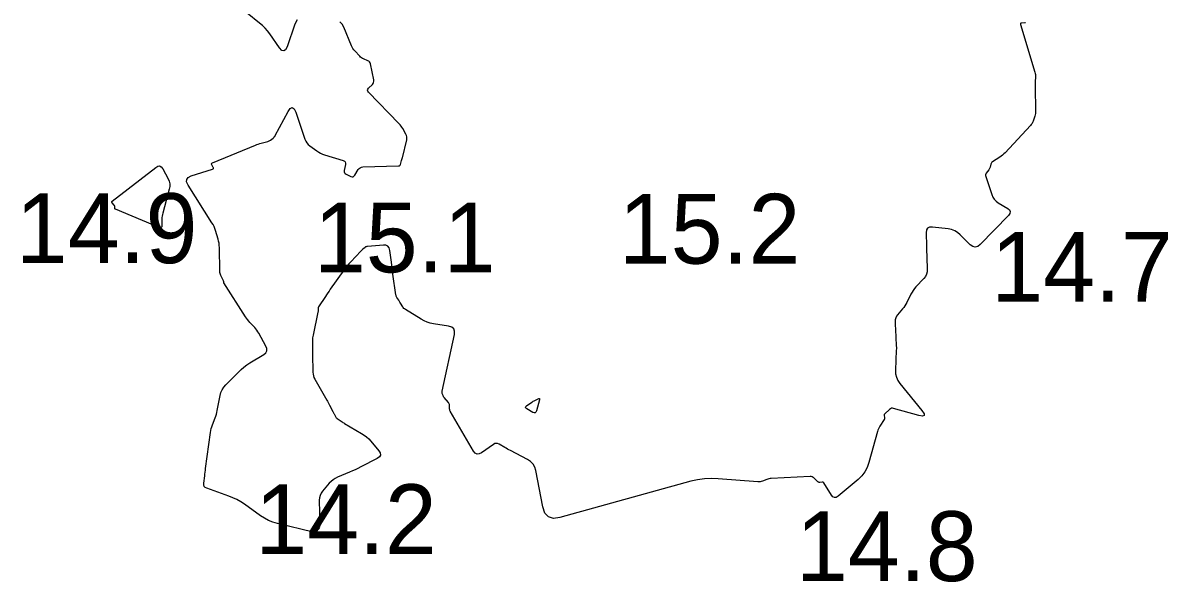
# Model space of a CAD drawing. Extents: x 1023796 to 1112670, y 656573 to 837340.
# Drawn here: x 1101181.4 to 1101263.5, y 689819.5 to 689859.6 of the extents above; entities that cross this region are included whole.
import ezdxf

# ---------------------------------------------------------------- set-up
doc = ezdxf.new("R2010")
doc.units = 0
doc.layers.add('V-CHAN-CONT-15FT', color=7, linetype='Continuous')
doc.layers.add('V-TOPO-SOUN', color=7, linetype='Continuous')

msp = doc.modelspace()

# ---------------------------------------------------------------- linework, layer by layer
at = {"layer": 'V-CHAN-CONT-15FT'}
for points in [[(1101201.082, 689859.811), (1101200.925, 689859.499), (1101200.366, 689857.868), (1101200.261, 689857.655), (1101200.138, 689857.571), (1101199.996, 689857.617), (1101199.836, 689857.792), (1101199.131, 689858.789), (1101198.968, 689859.004), (1101198.791, 689859.205), (1101198.6, 689859.394), (1101198.395, 689859.569), (1101197.508, 689860.275)], [(1101253.272, 689859.583), (1101253.221, 689859.576), (1101252.996, 689859.573), (1101252.949, 689859.565), (1101252.92, 689859.545), (1101252.909, 689859.511), (1101252.917, 689859.464), (1101253.942, 689856.052), (1101253.964, 689855.969), (1101253.978, 689855.885), (1101253.985, 689855.799), (1101253.985, 689855.713), (1101253.971, 689855.367), (1101253.968, 689855.28), (1101253.966, 689855.194), (1101253.966, 689855.107), (1101253.967, 689855.021), (1101253.996, 689853.269), (1101253.993, 689853.176), (1101253.983, 689853.083), (1101253.965, 689852.992), (1101253.938, 689852.902), (1101253.817, 689852.545), (1101253.783, 689852.459), (1101253.74, 689852.377), (1101253.688, 689852.301), (1101253.628, 689852.23), (1101251.805, 689850.284), (1101251.719, 689850.197), (1101251.628, 689850.117), (1101251.532, 689850.041), (1101251.431, 689849.972), (1101250.904, 689849.632), (1101250.863, 689849.6), (1101250.829, 689849.561), (1101250.803, 689849.518), (1101250.785, 689849.468), (1101250.729, 689849.258), (1101250.713, 689849.207), (1101250.692, 689849.157), (1101250.667, 689849.11), (1101250.638, 689849.065), (1101250.462, 689848.821), (1101250.43, 689848.764), (1101250.413, 689848.705), (1101250.412, 689848.644), (1101250.425, 689848.58), (1101250.853, 689847.287), (1101250.928, 689847.109), (1101251.031, 689846.953), (1101251.16, 689846.818), (1101251.317, 689846.704), (1101251.996, 689846.292), (1101252.127, 689846.184), (1101252.181, 689846.066), (1101252.159, 689845.938), (1101252.059, 689845.8), (1101250.023, 689843.702), (1101249.846, 689843.566), (1101249.669, 689843.519), (1101249.491, 689843.563), (1101249.313, 689843.698), (1101248.599, 689844.415), (1101248.411, 689844.576), (1101248.205, 689844.699), (1101247.981, 689844.784), (1101247.739, 689844.832), (1101246.598, 689844.964), (1101246.399, 689844.959), (1101246.259, 689844.889), (1101246.176, 689844.756), (1101246.152, 689844.558), (1101246.175, 689843.584), (1101246.18, 689843.382), (1101246.186, 689843.179), (1101246.193, 689842.977), (1101246.2, 689842.774), (1101246.232, 689841.94), (1101246.222, 689841.756), (1101246.178, 689841.584), (1101246.1, 689841.426), (1101245.988, 689841.279), (1101245.425, 689840.672), (1101245.322, 689840.553), (1101245.228, 689840.427), (1101245.144, 689840.295), (1101245.068, 689840.157), (1101244.767, 689839.555), (1101244.702, 689839.434), (1101244.63, 689839.317), (1101244.55, 689839.205), (1101244.464, 689839.098), (1101244.104, 689838.679), (1101244.026, 689838.571), (1101243.971, 689838.453), (1101243.941, 689838.328), (1101243.935, 689838.194), (1101243.969, 689837.399), (1101243.974, 689837.294), (1101243.979, 689837.189), (1101243.984, 689837.083), (1101243.99, 689836.978), (1101244.012, 689836.557), (1101244.017, 689836.452), (1101244.018, 689836.347), (1101244.018, 689836.242), (1101244.014, 689836.137), (1101243.953, 689834.716), (1101243.965, 689834.452), (1101244.022, 689834.203), (1101244.125, 689833.969), (1101244.274, 689833.751), (1101245.853, 689831.819), (1101246.001, 689831.599), (1101246.012, 689831.468), (1101245.888, 689831.426), (1101245.627, 689831.474), (1101243.824, 689831.977), (1101243.741, 689831.99), (1101243.663, 689831.983), (1101243.59, 689831.954), (1101243.522, 689831.903), (1101243.186, 689831.59), (1101243.163, 689831.563), (1101243.148, 689831.533), (1101243.142, 689831.501), (1101243.144, 689831.465), (1101243.171, 689831.317), (1101243.174, 689831.281), (1101243.17, 689831.246), (1101243.16, 689831.212), (1101243.143, 689831.18), (1101242.834, 689830.703), (1101242.78, 689830.611), (1101242.732, 689830.516), (1101242.693, 689830.417), (1101242.661, 689830.316), (1101242.052, 689828.093), (1101241.93, 689827.748), (1101241.761, 689827.433), (1101241.546, 689827.148), (1101241.283, 689826.892), (1101239.852, 689825.691), (1101239.715, 689825.607), (1101239.589, 689825.591), (1101239.475, 689825.645), (1101239.371, 689825.767), (1101238.823, 689826.644), (1101238.799, 689826.673), (1101238.771, 689826.693), (1101238.738, 689826.702), (1101238.7, 689826.702), (1101238.539, 689826.681), (1101238.5, 689826.68), (1101238.464, 689826.687), (1101238.431, 689826.702), (1101238.399, 689826.726), (1101238.109, 689826.993), (1101238.048, 689827.039), (1101237.982, 689827.071), (1101237.911, 689827.089), (1101237.834, 689827.092), (1101235.055, 689826.958), (1101234.972, 689826.951), (1101234.89, 689826.936), (1101234.811, 689826.915), (1101234.732, 689826.887), (1101234.421, 689826.762), (1101234.343, 689826.736), (1101234.263, 689826.719), (1101234.181, 689826.711), (1101234.099, 689826.713), (1101231.263, 689826.942), (1101230.765, 689826.96), (1101230.271, 689826.935), (1101229.781, 689826.867), (1101229.295, 689826.754), (1101219.919, 689824.157), (1101219.457, 689824.098), (1101219.098, 689824.205), (1101218.843, 689824.479), (1101218.69, 689824.918), (1101218.184, 689827.524), (1101218.109, 689827.773), (1101217.987, 689827.986), (1101217.818, 689828.164), (1101217.601, 689828.308), (1101216.371, 689828.953), (1101216.267, 689829.008), (1101216.164, 689829.065), (1101216.061, 689829.122), (1101215.959, 689829.181), (1101215.553, 689829.419), (1101215.452, 689829.462), (1101215.353, 689829.474), (1101215.254, 689829.454), (1101215.157, 689829.403), (1101214.298, 689828.801), (1101214.131, 689828.716), (1101213.981, 689828.709), (1101213.848, 689828.778), (1101213.731, 689828.925), (1101212.061, 689831.782), (1101212.036, 689831.831), (1101212.019, 689831.881), (1101212.008, 689831.934), (1101212.005, 689831.988), (1101212.005, 689832.209), (1101212, 689832.263), (1101211.987, 689832.313), (1101211.964, 689832.36), (1101211.932, 689832.404), (1101211.624, 689832.758), (1101211.599, 689832.79), (1101211.578, 689832.824), (1101211.559, 689832.859), (1101211.544, 689832.897), (1101211.49, 689833.051), (1101211.479, 689833.09), (1101211.474, 689833.129), (1101211.474, 689833.168), (1101211.48, 689833.208), (1101212.353, 689837.275), (1101212.369, 689837.506), (1101212.305, 689837.681), (1101212.164, 689837.803), (1101211.943, 689837.869), (1101210.864, 689838.034), (1101210.627, 689838.082), (1101210.399, 689838.153), (1101210.179, 689838.247), (1101209.968, 689838.363), (1101208.846, 689839.055), (1101208.788, 689839.095), (1101208.736, 689839.142), (1101208.69, 689839.194), (1101208.65, 689839.253), (1101208.486, 689839.524), (1101208.457, 689839.572), (1101208.427, 689839.62), (1101208.397, 689839.668), (1101208.366, 689839.716), (1101208.243, 689839.907), (1101208.216, 689839.955), (1101208.193, 689840.006), (1101208.177, 689840.059), (1101208.166, 689840.114), (1101207.954, 689841.599), (1101207.924, 689841.809), (1101207.896, 689842.018), (1101207.868, 689842.228), (1101207.841, 689842.438), (1101207.735, 689843.286), (1101207.687, 689843.464), (1101207.593, 689843.587), (1101207.454, 689843.655), (1101207.27, 689843.667), (1101206.13, 689843.581), (1101206.081, 689843.573), (1101206.035, 689843.558), (1101205.992, 689843.536), (1101205.951, 689843.506), (1101205.797, 689843.374), (1101205.759, 689843.34), (1101205.722, 689843.305), (1101205.685, 689843.27), (1101205.65, 689843.233), (1101204.928, 689842.475), (1101204.799, 689842.334), (1101204.675, 689842.189), (1101204.556, 689842.04), (1101204.443, 689841.885), (1101203.465, 689840.504), (1101203.375, 689840.376), (1101203.286, 689840.247), (1101203.198, 689840.117), (1101203.111, 689839.986), (1101202.628, 689839.255), (1101202.612, 689839.227), (1101202.601, 689839.197), (1101202.594, 689839.166), (1101202.592, 689839.134), (1101202.592, 689839.002), (1101202.591, 689838.969), (1101202.589, 689838.936), (1101202.584, 689838.904), (1101202.578, 689838.871), (1101202.23, 689837.232), (1101202.211, 689837.127), (1101202.197, 689837.022), (1101202.188, 689836.915), (1101202.186, 689836.809), (1101202.186, 689836.366), (1101202.186, 689836.266), (1101202.187, 689836.166), (1101202.188, 689836.066), (1101202.189, 689835.965), (1101202.195, 689835.565), (1101202.197, 689835.464), (1101202.199, 689835.364), (1101202.201, 689835.264), (1101202.203, 689835.164), (1101202.216, 689834.563), (1101202.227, 689834.432), (1101202.253, 689834.305), (1101202.296, 689834.182), (1101202.355, 689834.064), (1101203.216, 689832.571), (1101203.266, 689832.483), (1101203.315, 689832.394), (1101203.363, 689832.304), (1101203.409, 689832.213), (1101203.636, 689831.76), (1101203.66, 689831.714), (1101203.684, 689831.667), (1101203.708, 689831.622), (1101203.732, 689831.576), (1101203.831, 689831.393), (1101203.858, 689831.349), (1101203.889, 689831.31), (1101203.925, 689831.274), (1101203.966, 689831.243), (1101204.244, 689831.051), (1101204.305, 689831.01), (1101204.366, 689830.97), (1101204.429, 689830.931), (1101204.492, 689830.893), (1101205.693, 689830.19), (1101205.879, 689830.071), (1101206.053, 689829.937), (1101206.214, 689829.788), (1101206.363, 689829.626), (1101206.936, 689828.945), (1101207.037, 689828.784), (1101207.052, 689828.639), (1101206.983, 689828.511), (1101206.828, 689828.4), (1101205.644, 689827.784), (1101205.448, 689827.684), (1101205.25, 689827.589), (1101205.051, 689827.498), (1101204.849, 689827.411), (1101203.977, 689827.046), (1101203.811, 689826.965), (1101203.658, 689826.867), (1101203.518, 689826.751), (1101203.391, 689826.618), (1101202.908, 689826.051), (1101202.803, 689825.903), (1101202.728, 689825.745), (1101202.685, 689825.575), (1101202.673, 689825.394), (1101202.704, 689823.588), (1101202.699, 689823.525), (1101202.684, 689823.467), (1101202.657, 689823.412), (1101202.62, 689823.362), (1101202.449, 689823.169), (1101202.403, 689823.128), (1101202.353, 689823.104), (1101202.298, 689823.095), (1101202.238, 689823.103), (1101199.682, 689823.73), (1101199.357, 689823.826), (1101199.046, 689823.952), (1101198.748, 689824.107), (1101198.463, 689824.291), (1101197.323, 689825.108), (1101197.056, 689825.286), (1101196.777, 689825.445), (1101196.488, 689825.583), (1101196.189, 689825.701), (1101194.614, 689826.259), (1101194.506, 689826.314), (1101194.434, 689826.392), (1101194.397, 689826.492), (1101194.396, 689826.613), (1101194.464, 689827.144), (1101194.481, 689827.277), (1101194.498, 689827.41), (1101194.515, 689827.543), (1101194.533, 689827.675), (1101194.878, 689830.262), (1101194.9, 689830.397), (1101194.93, 689830.53), (1101194.968, 689830.661), (1101195.014, 689830.79), (1101195.215, 689831.301), (1101195.262, 689831.429), (1101195.303, 689831.56), (1101195.338, 689831.692), (1101195.367, 689831.825), (1101195.571, 689832.895), (1101195.629, 689833.111), (1101195.715, 689833.311), (1101195.831, 689833.496), (1101195.976, 689833.665), (1101196.879, 689834.579), (1101197.071, 689834.761), (1101197.272, 689834.93), (1101197.484, 689835.087), (1101197.705, 689835.231), (1101198.693, 689835.829), (1101198.843, 689835.951), (1101198.92, 689836.093), (1101198.924, 689836.255), (1101198.855, 689836.436), (1101198.347, 689837.358), (1101198.282, 689837.467), (1101198.212, 689837.571), (1101198.135, 689837.671), (1101198.051, 689837.766), (1101197.706, 689838.138), (1101197.622, 689838.233), (1101197.543, 689838.331), (1101197.468, 689838.433), (1101197.397, 689838.538), (1101195.843, 689840.972), (1101195.837, 689840.982), (1101195.833, 689840.992), (1101195.831, 689841.003), (1101195.83, 689841.015), (1101195.83, 689841.062), (1101195.829, 689841.074), (1101195.827, 689841.085), (1101195.824, 689841.096), (1101195.819, 689841.107), (1101195.619, 689841.497), (1101195.588, 689841.567), (1101195.566, 689841.639), (1101195.552, 689841.712), (1101195.546, 689841.788), (1101195.519, 689843.488), (1101195.511, 689843.645), (1101195.493, 689843.8), (1101195.464, 689843.953), (1101195.424, 689844.105), (1101195.245, 689844.708), (1101195.195, 689844.857), (1101195.135, 689845.001), (1101195.066, 689845.141), (1101194.986, 689845.276), (1101193.271, 689847.971), (1101193.171, 689848.193), (1101193.177, 689848.376), (1101193.29, 689848.52), (1101193.508, 689848.626), (1101195.036, 689849.115), (1101195.077, 689849.135), (1101195.098, 689849.162), (1101195.1, 689849.196), (1101195.083, 689849.238), (1101194.975, 689849.419), (1101194.957, 689849.461), (1101194.959, 689849.497), (1101194.979, 689849.527), (1101195.019, 689849.55), (1101198.115, 689850.834), (1101198.211, 689850.871), (1101198.307, 689850.906), (1101198.405, 689850.936), (1101198.504, 689850.963), (1101198.988, 689851.087), (1101199.042, 689851.104), (1101199.095, 689851.127), (1101199.144, 689851.155), (1101199.191, 689851.188), (1101199.372, 689851.333), (1101199.415, 689851.371), (1101199.454, 689851.412), (1101199.488, 689851.458), (1101199.517, 689851.507), (1101200.441, 689853.233), (1101200.598, 689853.459), (1101200.742, 689853.527), (1101200.872, 689853.436), (1101200.99, 689853.188), (1101201.645, 689851.263), (1101201.705, 689851.121), (1101201.784, 689850.994), (1101201.882, 689850.88), (1101201.999, 689850.78), (1101202.505, 689850.41), (1101202.635, 689850.323), (1101202.77, 689850.248), (1101202.911, 689850.184), (1101203.058, 689850.132), (1101204.387, 689849.722), (1101204.473, 689849.681), (1101204.529, 689849.622), (1101204.554, 689849.545), (1101204.548, 689849.45), (1101204.456, 689849.009), (1101204.45, 689848.923), (1101204.471, 689848.85), (1101204.518, 689848.79), (1101204.591, 689848.744), (1101204.939, 689848.588), (1101205.021, 689848.564), (1101205.094, 689848.57), (1101205.158, 689848.606), (1101205.212, 689848.672), (1101205.458, 689849.072), (1101205.522, 689849.155), (1101205.599, 689849.215), (1101205.689, 689849.252), (1101205.793, 689849.267), (1101208.362, 689849.343), (1101208.411, 689849.35), (1101208.45, 689849.371), (1101208.479, 689849.405), (1101208.497, 689849.451), (1101208.571, 689849.732), (1101208.576, 689849.749), (1101208.581, 689849.765), (1101208.586, 689849.782), (1101208.591, 689849.798), (1101208.613, 689849.863), (1101208.618, 689849.88), (1101208.623, 689849.896), (1101208.628, 689849.913), (1101208.632, 689849.929), (1101208.941, 689851.212), (1101208.957, 689851.319), (1101208.953, 689851.424), (1101208.927, 689851.525), (1101208.881, 689851.624), (1101208.654, 689852.012), (1101208.595, 689852.106), (1101208.53, 689852.197), (1101208.46, 689852.284), (1101208.385, 689852.367), (1101206.206, 689854.621), (1101206.156, 689854.69), (1101206.14, 689854.76), (1101206.157, 689854.829), (1101206.208, 689854.897), (1101206.479, 689855.172), (1101206.536, 689855.244), (1101206.571, 689855.323), (1101206.584, 689855.408), (1101206.575, 689855.499), (1101206.334, 689856.648), (1101206.31, 689856.723), (1101206.27, 689856.786), (1101206.216, 689856.836), (1101206.148, 689856.874), (1101205.843, 689857.003), (1101205.77, 689857.039), (1101205.701, 689857.082), (1101205.637, 689857.132), (1101205.579, 689857.189), (1101205.225, 689857.57), (1101205.152, 689857.657), (1101205.087, 689857.748), (1101205.031, 689857.846), (1101204.983, 689857.949), (1101204.44, 689859.266), (1101204.314, 689859.494), (1101204.146, 689859.668)]]:
    msp.add_lwpolyline(points, dxfattribs=at)
for points in [[(1101188.013, 689846.479), (1101188.001, 689846.503), (1101187.984, 689846.525), (1101187.834, 689846.693), (1101187.812, 689846.727), (1101187.806, 689846.76), (1101187.817, 689846.791), (1101187.846, 689846.82), (1101190.953, 689849.239), (1101191.104, 689849.324), (1101191.239, 689849.335), (1101191.358, 689849.271), (1101191.461, 689849.132), (1101191.844, 689848.426), (1101191.921, 689848.247), (1101191.961, 689848.064), (1101191.963, 689847.877), (1101191.929, 689847.686), (1101191.458, 689845.964), (1101191.432, 689845.856), (1101191.414, 689845.746), (1101191.404, 689845.636), (1101191.401, 689845.524), (1101191.406, 689845.077), (1101191.394, 689844.984), (1101191.356, 689844.93), (1101191.292, 689844.915), (1101191.202, 689844.939), (1101188.078, 689846.233), (1101188.055, 689846.246), (1101188.038, 689846.264), (1101188.028, 689846.286), (1101188.024, 689846.312), (1101188.023, 689846.426), (1101188.02, 689846.454)], [(1101218.444, 689832.676), (1101218.456, 689832.647), (1101218.449, 689832.595), (1101218.24, 689831.803), (1101218.201, 689831.71), (1101218.144, 689831.662), (1101218.069, 689831.656), (1101217.977, 689831.694), (1101217.536, 689831.952), (1101217.472, 689832.002), (1101217.449, 689832.053), (1101217.468, 689832.107), (1101217.527, 689832.161), (1101217.898, 689832.42), (1101217.953, 689832.457), (1101218.009, 689832.491), (1101218.066, 689832.523), (1101218.125, 689832.553), (1101218.363, 689832.666), (1101218.413, 689832.683)]]:
    msp.add_lwpolyline(points, close=True, dxfattribs=at)

# ---------------------------------------------------------------- texts
at = {"layer": 'V-TOPO-SOUN'}
for s, p in [('14.9 ', (1101180.932, 689842.38)), ('15.1 ', (1101202.287, 689841.72)), ('15.2 ', (1101224.132, 689842.34)), ('14.7 ', (1101250.812, 689839.62)), ('14.2 ', (1101198.082, 689821.54)), ('14.8 ', (1101236.832, 689819.61))]:
    msp.add_text(s, height=5, dxfattribs=at).set_placement(p)

doc.saveas('drawing.dxf')
